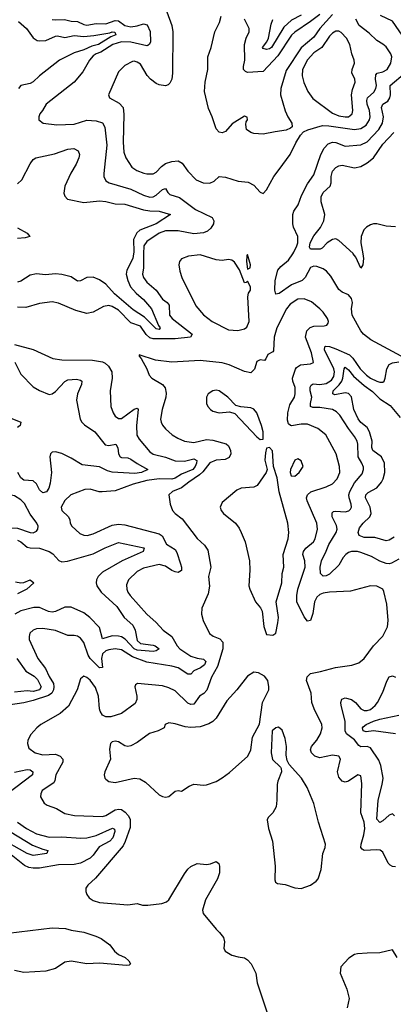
# Model space of a CAD drawing. Header units: inches. Extents: x 1552611 to 1694776, y 811966 to 917215.
# Tile 440 of 549: x 1651404 to 1653775, y 885233 to 891487. Entities that reach past the tile are written whole.
import ezdxf

# ---------------------------------------------------------------- set-up
doc = ezdxf.new("R2010")
doc.units = ezdxf.units.IN
doc.header["$MEASUREMENT"] = 0
doc.layers.add('B6858', color=7, linetype='Continuous')
doc.layers.add('B6859', color=7, linetype='Continuous')

msp = doc.modelspace()

# ---------------------------------------------------------------- linework, layer by layer
at = {"layer": 'B6858', "color": 5}
for points, elevation in [([(1652190.4, 890000), (1652190.1, 889910), (1652183.9, 889870), (1652188.7, 889850), (1652210, 889820.2), (1652269.3, 889769.3), (1652310, 889712.7), (1652339.7, 889690), (1652353.3, 889673.3), (1652354.4, 889610), (1652372.4, 889590), (1652498.9, 889490), (1652487.3, 889470), (1652390, 889460.2), (1652250, 889460.4), (1652230, 889465.7), (1652207.2, 889487.2), (1652170, 889539.3), (1652110, 889561.2), (1652030, 889641.9), (1651990, 889666), (1651970, 889671.5), (1651935.3, 889664.7), (1651871, 889629), (1651830, 889621.4), (1651760, 889640), (1651650, 889687.2), (1651610, 889695.3), (1651530, 889685.1), (1651441.5, 889658.5), (1651390, 889660.4)], 940), ([(1652126.2, 890000), (1652121.3, 889970), (1652084.4, 889895.6), (1652080.1, 889870), (1652089.1, 889830), (1652107.9, 889790), (1652143.3, 889750), (1652189.1, 889710), (1652239.9, 889650), (1652284.3, 889544.3), (1652296.3, 889530), (1652290, 889518.3), (1652270, 889523.8), (1652196.7, 889596.7), (1652124, 889644), (1652006.1, 889746.1), (1651950, 889808), (1651910, 889833.9), (1651870, 889851.1), (1651830, 889849.3), (1651790, 889827.2), (1651770, 889825.8), (1651730, 889852.9), (1651670, 889868.5), (1651630, 889872.2), (1651566.3, 889866.3), (1651510, 889872.2), (1651470, 889863.5), (1651410, 889825.8), (1651390, 889819.8)], 920), ([(1653825.2, 889350), (1653633.5, 889453.5), (1653586.6, 889490), (1653569.8, 889510), (1653515, 889610), (1653509.7, 889650), (1653515.8, 889690), (1653510, 889716), (1653490, 889738.4), (1653450, 889756.9), (1653430, 889773.3), (1653378.5, 889858.5), (1653351.6, 889890), (1653330, 889904.7), (1653290, 889919.5), (1653270, 889921.5), (1653250, 889913.5), (1653215.3, 889850), (1653196.5, 889830), (1653130, 889803.8), (1653050, 889747.9), (1653030, 889744.2), (1653023.2, 889770), (1653025.6, 889830), (1653043.3, 889896.7), (1653061.2, 889918.8), (1653110, 889959.2), (1653137.1, 890000)], 940), ([(1653581.4, 890000), (1653586.5, 889970), (1653582.6, 889930), (1653570, 889909.7), (1653537.6, 889977.6), (1653521.5, 890000)], 920), ([(1653790, 886106.8), (1653770, 886108.9), (1653756.4, 886116.4), (1653743, 886130), (1653710, 886199.1), (1653691.9, 886211.9), (1653670, 886214.9), (1653590, 886209.9), (1653577.7, 886217.7), (1653569.9, 886230), (1653571.7, 886250), (1653588.9, 886310), (1653594.2, 886350), (1653589.9, 886390), (1653569.9, 886450), (1653575.1, 886635.1), (1653570, 886684), (1653550, 886689.6), (1653490, 886649.7), (1653470, 886644), (1653450, 886651.2), (1653430, 886676.2), (1653421.2, 886710), (1653441.1, 886790), (1653429.7, 886809.7), (1653390, 886816.5), (1653310, 886798), (1653277.4, 886810), (1653256.1, 886830), (1653249.8, 886850), (1653256.8, 886870), (1653290, 886910.3), (1653314.2, 886950), (1653323.8, 886990), (1653321.4, 887010), (1653272.2, 887110), (1653258.2, 887150), (1653253.3, 887210), (1653223.5, 887290), (1653227.7, 887312.3), (1653250, 887335.2), (1653313.7, 887346.3), (1653407.7, 887372.3), (1653512.2, 887387.7), (1653557.4, 887402.6), (1653590, 887430.3), (1653649.9, 887510.1), (1653708, 887572), (1653738.2, 887630), (1653743.4, 887670), (1653735.1, 887775.1), (1653715.7, 887855.7), (1653709.7, 887870), (1653670, 887889.8), (1653630, 887891.6), (1653503.3, 887856.6), (1653370, 887851.5), (1653330, 887844.6), (1653310, 887836.2), (1653290, 887819.4), (1653275.1, 887790), (1653264.4, 887715.6), (1653250.1, 887669.9), (1653230, 887665.6), (1653210, 887693.6), (1653162.1, 887790), (1653162.1, 887830), (1653169.1, 887870), (1653215.3, 888010), (1653213, 888050), (1653200.5, 888090), (1653204.3, 888110), (1653219.8, 888130), (1653268.9, 888171.1), (1653279.1, 888190), (1653293.6, 888250), (1653290.6, 888290), (1653228.5, 888430), (1653224.3, 888450), (1653229.9, 888470), (1653251.5, 888488.5), (1653350, 888519.3), (1653390, 888538.2), (1653419.8, 888570), (1653436.3, 888610), (1653433.7, 888650), (1653413.6, 888730), (1653347.4, 888850), (1653295.4, 888890), (1653230, 888916.9), (1653190, 888918.2), (1653130, 888907.7), (1653122.4, 888910), (1653110, 888919.1), (1653103.7, 888943.7), (1653106.7, 888990), (1653119.5, 889040.5), (1653147.3, 889090), (1653152.8, 889110), (1653152.4, 889150), (1653138.5, 889190), (1653136.5, 889210), (1653153.7, 889266.3), (1653161.8, 889278.2), (1653185.4, 889294.6), (1653250, 889301.8), (1653269.6, 889310.3), (1653256.1, 889370), (1653218.5, 889470), (1653227, 889510), (1653248.2, 889531.8), (1653270, 889541.2), (1653337.5, 889542.5), (1653352.7, 889547.3), (1653361.2, 889558.8), (1653364.2, 889570), (1653357.6, 889590), (1653330, 889629.7), (1653310, 889649.8), (1653255.2, 889695.2), (1653210, 889714.7), (1653170, 889711), (1653120.2, 889679.8), (1653096.4, 889650), (1653035, 889530), (1653019.8, 889470), (1653015.6, 889384.4), (1653010, 889377.2), (1652978.8, 889361.2), (1652966.8, 889333.2), (1652956.8, 889323.2), (1652930, 889326.6), (1652910, 889316), (1652893.2, 889266.8), (1652870, 889244.7), (1652830, 889252.9), (1652734.3, 889294.3), (1652688.3, 889308.3), (1652550, 889322.4), (1652370, 889311.9), (1652265.1, 889325.1), (1652162, 889358), (1652162, 889350), (1652175.3, 889335.3), (1652210.4, 889270.3), (1652226.4, 889230), (1652241.6, 889210), (1652309.4, 889169.4), (1652327.6, 889147.6), (1652334, 889114), (1652332.1, 889090), (1652309.1, 889010), (1652298.3, 888950), (1652300.9, 888930), (1652310, 888910.6), (1652330, 888888.7), (1652372.4, 888850), (1652408, 888828), (1652450, 888810.2), (1652510, 888800.9), (1652590, 888819.8), (1652630, 888816.2), (1652713.7, 888793.7), (1652730, 888779.6), (1652742.5, 888750), (1652743.8, 888730), (1652733.4, 888706.6), (1652707.1, 888692.9), (1652650, 888688.8), (1652610, 888671.9), (1652565.7, 888614.3), (1652544.7, 888595.3), (1652476.5, 888550), (1652430, 888512.5), (1652373.4, 888490), (1652350.4, 888470), (1652359.6, 888410), (1652373.8, 888370), (1652390, 888350.3), (1652436, 888316), (1652530, 888192), (1652577.4, 888150), (1652597.3, 888117.3), (1652616.5, 888010), (1652602.8, 887950), (1652609, 887889), (1652599.6, 887840.4), (1652560.4, 887750), (1652558.4, 887710), (1652568.5, 887670), (1652608.6, 887588.6), (1652631, 887571), (1652673.9, 887553.9), (1652692.9, 887532.9), (1652694.2, 887490), (1652660.4, 887379.6), (1652622.1, 887310), (1652591.7, 887228.3), (1652572.5, 887207.5), (1652545.3, 887190), (1652510, 887139.1), (1652490, 887137.4), (1652470, 887146), (1652390, 887224.6), (1652350, 887242.9), (1652310, 887254.8), (1652150.4, 887269.7), (1652138, 887262), (1652134, 887250), (1652147.9, 887190), (1652147.6, 887170), (1652136.7, 887143.3), (1652050, 887081), (1651981.1, 887058.9), (1651950, 887059.3), (1651928.8, 887068.8), (1651914.1, 887094.1), (1651909.3, 887110), (1651903.8, 887190), (1651885.6, 887245.6), (1651850, 887290.9), (1651830, 887308.3), (1651810, 887317.6), (1651790, 887299.3), (1651768.4, 887230), (1651713.4, 887126.6), (1651660.9, 887079.1), (1651538, 887010), (1651512.7, 886990), (1651473.4, 886946.6), (1651456, 886910), (1651453.4, 886890), (1651460.9, 886860.9), (1651502.4, 886830), (1651550, 886818.4), (1651630, 886821.5), (1651659.6, 886810), (1651677.4, 886790), (1651678.4, 886770), (1651632.1, 886690), (1651626.1, 886653.9), (1651619.3, 886640.7), (1651546.7, 886590), (1651537.1, 886570), (1651535.5, 886550), (1651559.1, 886510), (1651578.3, 886498.3), (1651637.1, 886477.1), (1651690, 886445.2), (1651752.1, 886432.1), (1651930, 886426.3), (1651950, 886432.3), (1652010, 886468.8), (1652033.3, 886473.2), (1652050, 886469.4), (1652074.1, 886454.1), (1652092.9, 886432.9), (1652104.5, 886410), (1652104.1, 886355.9), (1652073.6, 886266.4), (1652060.1, 886239.9), (1651885, 886035), (1651836.4, 885990), (1651823.1, 885970), (1651823.1, 885950), (1651830.3, 885930), (1651845.3, 885910), (1651870, 885891.8), (1651910, 885879.3), (1652090, 885864.5), (1652150, 885873), (1652182.5, 885862.5), (1652218, 885862), (1652306.3, 885873.7), (1652335.1, 885884.9), (1652350, 885896), (1652450, 886060.7), (1652470, 886090.6), (1652490, 886107.3), (1652530, 886127.3), (1652590, 886122), (1652614, 886126), (1652650, 886141), (1652667.3, 886127.3), (1652672.7, 886110), (1652672.1, 886067.9), (1652659.3, 886030), (1652582.6, 885897.4), (1652564.4, 885830), (1652567.3, 885810), (1652650.2, 885710.2), (1652672.7, 885690), (1652696.7, 885656.7), (1652703.1, 885630), (1652698.9, 885590), (1652707.4, 885570), (1652750, 885545.2), (1652790, 885533.7), (1652830, 885528.8), (1652850, 885516.5), (1652872.8, 885490), (1652903, 885430), (1652910.4, 885370), (1653010.3, 885070)], 960), ([(1651370, 889424.6), (1651490, 889391.4), (1651614, 889334), (1651670, 889326), (1651865.2, 889325.2), (1651930, 889313.4), (1651945.5, 889305.5), (1651967.3, 889287.3), (1651987.7, 889250), (1651990.2, 889210), (1651978.7, 889130), (1651981.1, 889030), (1651996.5, 888990), (1652010, 888968.7), (1652030, 888953.4), (1652050, 888953.6), (1652130, 889013.8), (1652150, 889018.9), (1652156.5, 889010), (1652144.5, 888910), (1652148, 888848), (1652161.7, 888821.7), (1652230, 888742.9), (1652250, 888728.2), (1652330, 888709.1), (1652390, 888684), (1652450, 888683), (1652510, 888697.4), (1652527.2, 888687.2), (1652525.9, 888670), (1652517.6, 888650), (1652501.8, 888630), (1652430, 888599.6), (1652390, 888574.2), (1652370, 888568.9), (1652290, 888571.2), (1652210, 888559.6), (1652123.3, 888536.7), (1652010, 888494.4), (1651928, 888488), (1651909, 888489), (1651850, 888505.7), (1651817.5, 888502.5), (1651728.4, 888470), (1651690, 888433), (1651666.7, 888390), (1651670.4, 888370), (1651712.7, 888330), (1651721.6, 888310), (1651723.1, 888290), (1651734, 888270), (1651784.4, 888224.4), (1651810, 888212.2), (1651831.2, 888211.2), (1651870, 888220.5), (1651990, 888275.5), (1652030, 888281.7), (1652070, 888279.1), (1652290, 888222), (1652307.7, 888207.7), (1652336.6, 888156.6), (1652390, 888122.2), (1652401.9, 888101.9), (1652424.6, 888030), (1652430.2, 888009.8), (1652430, 887987.6), (1652410, 887976.5), (1652390, 887979.3), (1652370, 887987.9), (1652330, 888016), (1652290, 888027.2), (1652190, 888002.4), (1652150, 887981.4), (1652093.8, 887930), (1652082.2, 887897.8), (1652083.2, 887870), (1652090.2, 887850), (1652105.5, 887830), (1652210, 887710.2), (1652270, 887657.6), (1652314.4, 887610), (1652368.5, 887568.5), (1652402.4, 887510), (1652419.3, 887490), (1652490, 887445.2), (1652530, 887431.3), (1652570, 887426), (1652584.5, 887410), (1652577.8, 887390), (1652550.9, 887370), (1652510, 887350.4), (1652490, 887330.6), (1652470, 887329.8), (1652410, 887370.6), (1652370, 887381), (1652210, 887405.8), (1652120.2, 887440.2), (1652050, 887483.6), (1652010, 887491.6), (1651970, 887485.2), (1651950, 887477.4), (1651930, 887458.8), (1651923.1, 887430), (1651928.2, 887371.8), (1651910, 887370.9), (1651850, 887430), (1651837.3, 887450), (1651810, 887531.1), (1651790, 887557.6), (1651770, 887570.8), (1651750, 887576.1), (1651710, 887576), (1651630, 887607.8), (1651550, 887619.4), (1651510, 887617.6), (1651488.2, 887610), (1651468.7, 887590), (1651462.6, 887570), (1651464.2, 887550), (1651519.7, 887430), (1651566.8, 887366.8), (1651590, 887315.5), (1651617.1, 887270), (1651620.5, 887250), (1651617.7, 887230), (1651607, 887210), (1651586.4, 887193.6), (1651490, 887162.9), (1651430, 887147.1), (1651330, 887132.7)], 940), ([(1653810, 888060.9), (1653765, 888035), (1653750, 888030.6), (1653730, 888032.5), (1653690, 888046.9), (1653637.4, 888077.4), (1653570, 888103.4), (1653548.8, 888108.8), (1653510, 888108.8), (1653490, 888103), (1653474, 888090), (1653456.3, 888070), (1653430, 888022.6), (1653370, 887965.2), (1653350, 887954), (1653330, 887952.1), (1653314, 887970), (1653311.2, 888010), (1653319, 888050), (1653350, 888110.2), (1653366.5, 888153.5), (1653411.8, 888230), (1653418.2, 888250), (1653415.1, 888275.1), (1653388.4, 888330), (1653386.3, 888353.7), (1653396.8, 888363.2), (1653410, 888365), (1653470, 888360.3), (1653492.6, 888367.4), (1653502.7, 888377.3), (1653509.8, 888390.2), (1653507.9, 888410), (1653494.4, 888450), (1653493.3, 888470), (1653498.7, 888490), (1653530, 888545), (1653577.1, 888602.9), (1653585.6, 888630), (1653585.3, 888645.3), (1653576.5, 888670), (1653553.1, 888710), (1653550.5, 888790), (1653545.8, 888810), (1653530, 888839.7), (1653490.3, 888890.3), (1653435.4, 888975.4), (1653415.6, 888995.6), (1653390.4, 889010.4), (1653310, 889023.1), (1653264.5, 889024.5), (1653250.7, 889030.7), (1653249.3, 889050), (1653257.8, 889090), (1653247.6, 889130), (1653247.4, 889152.6), (1653253.4, 889166.6), (1653267, 889173), (1653310, 889168.9), (1653350, 889177.2), (1653382.4, 889197.6), (1653398.6, 889221.4), (1653401.9, 889250), (1653397.2, 889270), (1653337.8, 889390), (1653340.4, 889410), (1653345.9, 889414.1), (1653370, 889411.3), (1653410, 889397.2), (1653497.9, 889357.9), (1653517.6, 889337.6), (1653564.8, 889270), (1653604.3, 889230), (1653630.3, 889210), (1653670, 889190.2), (1653690, 889185.4), (1653710, 889185.5), (1653716.9, 889190), (1653724.7, 889210), (1653733.5, 889270), (1653750, 889296.5), (1653770, 889306.9), (1653810, 889313.4)], 940), ([(1651372.5, 889312.5), (1651410, 889236.2), (1651490, 889154.5), (1651530, 889131.6), (1651590, 889106.2), (1651610, 889110.2), (1651630, 889125.2), (1651690, 889188.1), (1651710, 889198.6), (1651763.4, 889203.4), (1651790, 889196.9), (1651797.8, 889190), (1651796.8, 889170), (1651770.1, 889110), (1651764.8, 889070), (1651788, 888950), (1651798.4, 888930), (1651814.3, 888914.3), (1651881.1, 888870), (1651946.7, 888786.7), (1651970, 888781.7), (1652013.4, 888790), (1652027, 888767), (1652031.8, 888730), (1652041.8, 888710), (1652050, 888705.7), (1652090, 888703.1), (1652110, 888695.7), (1652148.5, 888668.5), (1652217.4, 888630), (1652176.4, 888610), (1652134.5, 888605.5), (1651990, 888613), (1651961, 888621), (1651910, 888646.6), (1651799.8, 888659.8), (1651730, 888702.1), (1651670, 888730.6), (1651630, 888741.9), (1651610, 888740.4), (1651599.6, 888730), (1651594.3, 888710), (1651605.1, 888610), (1651597.8, 888542.2), (1651588.2, 888511.8), (1651573, 888487), (1651550, 888482.3), (1651530, 888501.5), (1651510, 888539.3), (1651490, 888558.8), (1651430, 888562.9), (1651410, 888578), (1651392.5, 888610)], 920), ([(1653780.3, 888199.7), (1653750, 888181.6), (1653730, 888177.3), (1653658.7, 888198.7), (1653590, 888198.7), (1653559.6, 888210), (1653551.8, 888230), (1653560.6, 888259.4), (1653583.7, 888290), (1653627.1, 888330), (1653635.4, 888350), (1653627.6, 888390), (1653599.6, 888450), (1653601.9, 888470), (1653616.3, 888483.7), (1653670, 888514.5), (1653700.7, 888550), (1653711.3, 888570), (1653721.9, 888610), (1653719.6, 888670), (1653701.4, 888710), (1653644.6, 888750), (1653638.4, 888770), (1653642.1, 888810), (1653624.7, 888870), (1653610, 888897.4), (1653569, 888929), (1653552.5, 888952.5), (1653524.4, 889010), (1653510, 889091.4), (1653492, 889112), (1653470, 889116.7), (1653404.8, 889104.8), (1653391.2, 889110), (1653393.2, 889130), (1653432.3, 889167.7), (1653448.1, 889190), (1653456.1, 889210), (1653463.9, 889270), (1653470, 889279.7), (1653490, 889263.1), (1653523.2, 889223.2), (1653590, 889162.5), (1653644.3, 889124.3), (1653690, 889078.8), (1653755.5, 889035.5), (1653819.3, 888959.3)], 920), ([(1651354.3, 888954.3), (1651410.4, 888930), (1651406.5, 888910), (1651390, 888897.4)], 880), ([(1651390, 888180.1), (1651409.8, 888169.8), (1651450, 888137.3), (1651470, 888132.3), (1651530.1, 888130.1), (1651590, 888109.2), (1651614.1, 888094.1), (1651652.3, 888052.3), (1651670, 888043), (1651707.1, 888047), (1651870, 888093.5), (1651946.9, 888133.1), (1652030, 888166.7), (1652191.8, 888131.8), (1652194.6, 888130), (1652187.2, 888110), (1652053.8, 888050), (1651930, 887977.8), (1651901.6, 887950), (1651891.9, 887930), (1651888.9, 887910), (1651893.4, 887890), (1651920.8, 887850), (1652020.5, 887760.5), (1652066.4, 887690), (1652121.7, 887641.7), (1652136.6, 887610), (1652150, 887543.5), (1652170, 887525.4), (1652250, 887514.6), (1652263.6, 887510), (1652289.1, 887490), (1652270, 887478), (1652250, 887474.9), (1652150, 887482.7), (1652129.6, 887490), (1652072.8, 887552.8), (1652050, 887567.5), (1652030, 887571.8), (1651990, 887573.3), (1651930, 887554.2), (1651910, 887625.8), (1651849.4, 887689.4), (1651810, 887718.5), (1651730, 887756), (1651690, 887754.6), (1651631.2, 887728.8), (1651610, 887724.4), (1651587.4, 887727.4), (1651530, 887753.8), (1651494.2, 887754.2), (1651410, 887733.2), (1651371.9, 887710)], 920), ([(1651376.3, 887916.3), (1651410, 887910.7), (1651430, 887913), (1651470, 887929), (1651492.8, 887910), (1651449.1, 887870), (1651390, 887841)], 880), ([(1651386.4, 887430), (1651443.1, 887350), (1651496.4, 887316.4), (1651515.8, 887295.8), (1651540.5, 887250), (1651530, 887230), (1651490, 887220.2), (1651450, 887223.2), (1651370, 887215.5)], 920), ([(1653783.1, 886430), (1653770, 886443.8), (1653750, 886434.3), (1653710, 886398.3), (1653690, 886388), (1653670.8, 886410), (1653679.9, 886530), (1653705.4, 886630), (1653710.4, 886669.6), (1653696.2, 886750), (1653683.2, 886783.2), (1653630, 886862.8), (1653610, 886869.9), (1653570, 886869), (1653556.4, 886876.4), (1653530, 886912.4), (1653479.2, 886950), (1653470.9, 886970), (1653470.9, 887030.9), (1653444, 887130), (1653442.4, 887150), (1653448.6, 887171.4), (1653470, 887178.7), (1653510, 887168.7), (1653535.3, 887150), (1653570, 887110.3), (1653590, 887099.6), (1653610, 887098.5), (1653630, 887105.5), (1653660.5, 887130), (1653675.8, 887150), (1653710, 887216.3), (1653735.2, 887284.8), (1653750, 887312), (1653770, 887318.9), (1653790, 887310.3)], 940), ([(1653790, 886951.7), (1653650.1, 886969.9), (1653604.2, 886964.2), (1653584.5, 886970), (1653580.5, 886990), (1653585.1, 886994.9), (1653602.4, 887010), (1653648.9, 887031.1), (1653690, 887044.2), (1653809.9, 887070.1)], 920), ([(1651370, 886707.7), (1651450, 886724), (1651470, 886722.1), (1651486.5, 886710), (1651485.1, 886690), (1651325.9, 886570)], 940), ([(1651390.2, 886390), (1651446, 886350), (1651510, 886316.8), (1651590, 886293.6), (1651670, 886296.5), (1651792.6, 886287.4), (1651830, 886289.6), (1651890, 886304.6), (1651992.1, 886352.1), (1652005.6, 886345.6), (1652007.3, 886330), (1651995.3, 886290), (1651975.5, 886270), (1651907.5, 886232.5), (1651870, 886180.2), (1651850, 886160.4), (1651790, 886130.4), (1651750, 886120.7), (1651650, 886118.5), (1651530, 886096.7), (1651490, 886096.9), (1651462.5, 886102.5), (1651434.8, 886114.8), (1651350, 886183.3)], 940), ([(1651350, 886326.9), (1651484.7, 886244.7), (1651550, 886218.1), (1651583, 886210), (1651576.3, 886190), (1651490, 886177.7), (1651450, 886190.8), (1651270, 886293)], 920), ([(1651330, 885684), (1651610, 885718), (1651694.8, 885714.8), (1651730, 885703.8), (1651810.3, 885690.3), (1651886.6, 885666.6), (1651921, 885650), (1651976, 885610), (1652006, 885570), (1652031, 885550), (1652074, 885530), (1652095.5, 885510), (1652106.8, 885490), (1652098.8, 885481.2), (1652081.4, 885478.6), (1651910, 885495.3), (1651830, 885489.8), (1651730, 885506.3), (1651690, 885499.8), (1651630, 885461), (1651570, 885443.5), (1651430, 885435.8), (1651370, 885447.2)], 940), ([(1653799.7, 885530), (1653770, 885579), (1653690, 885559.6), (1653610, 885558.7), (1653547.3, 885552.7), (1653530, 885549.6), (1653493, 885527), (1653443, 885470), (1653438, 885430), (1653480.5, 885330), (1653496.3, 885270), (1653482.8, 885210)], 980)]:
    msp.add_lwpolyline(points, dxfattribs=dict(at, elevation=elevation))
for points, elevation in [([(1652550, 889993), (1652474.6, 889985.4), (1652431.2, 889968.8), (1652418, 889950), (1652414.3, 889930), (1652420.2, 889890), (1652432.4, 889850), (1652521.2, 889670), (1652570, 889611.6), (1652624.9, 889570), (1652730, 889517.8), (1652787.7, 889512.3), (1652830, 889524.4), (1652845.3, 889534.7), (1652860.5, 889570), (1652852.9, 889727.1), (1652855.3, 889750), (1652868, 889770), (1652868, 889790), (1652850, 889826), (1652842, 889818), (1652830, 889815.3), (1652798.9, 889898.9), (1652767.7, 889947.7), (1652750, 889959.8), (1652730, 889963.7), (1652690, 889957.9), (1652650, 889962.1)], 960), ([(1652850, 889995.3), (1652846, 889990), (1652844, 889950), (1652850, 889902), (1652866, 889910), (1652868, 889930)], 960), ([(1652650, 889132.8), (1652630, 889129.5), (1652600.5, 889110), (1652590.4, 889089.6), (1652590.4, 889050), (1652598.4, 889030), (1652615.5, 889010), (1652630, 888999.5), (1652669.6, 888990.4), (1652735.2, 888995.2), (1652770, 888985.5), (1652910, 888837.1), (1652930, 888820.7), (1652950, 888822), (1652949.7, 888870), (1652938.8, 888910), (1652910, 888989.6), (1652890, 889012.8), (1652870, 889022), (1652807.3, 889027.3), (1652776.6, 889036.6), (1652726, 889090), (1652670, 889129.5)], 980), ([(1652990, 888768.7), (1652970, 888766), (1652963.7, 888736.3), (1652960.9, 888690), (1652975.3, 888630), (1652969.1, 888610), (1652911.4, 888528.6), (1652890, 888518.3), (1652810, 888511), (1652781.6, 888498.4), (1652690, 888419.5), (1652675.8, 888390), (1652682, 888370), (1652697.1, 888350), (1652774, 888290), (1652797.3, 888257.3), (1652810.3, 888230), (1652834.9, 888170), (1652861.5, 888050), (1652864.5, 887990), (1652858.7, 887890), (1652864.2, 887870), (1652900.4, 887790), (1652931.7, 887751.7), (1652942.6, 887730), (1652952.8, 887632.8), (1652970, 887582), (1653010, 887578), (1653029, 887591), (1653043.3, 887656.7), (1653045.7, 887690), (1653031.9, 887790), (1653066.8, 887910), (1653070.7, 887970), (1653080.8, 888010), (1653076.5, 888090), (1653109, 888190), (1653113.2, 888230), (1653105.6, 888290), (1653050, 888488.7), (1653037.5, 888577.5), (1653015.8, 888650), (1653009.2, 888749.2)], 980), ([(1653170, 888697.2), (1653150, 888689.2), (1653123.7, 888630), (1653121.6, 888610), (1653127.3, 888590), (1653150, 888588.5), (1653178.4, 888610), (1653203.7, 888650), (1653190, 888684)], 980), ([(1651350, 888466.8), (1651330, 888461.3), (1651220.9, 888410), (1651201.1, 888390), (1651196.5, 888370), (1651221.2, 888310), (1651237.7, 888290), (1651268, 888270), (1651310, 888259), (1651390, 888256.9), (1651470, 888230.1), (1651490, 888228.6), (1651510, 888238.8), (1651519.4, 888250), (1651521.8, 888270), (1651513.2, 888290), (1651470, 888346.5), (1651434, 888414), (1651410, 888437.2), (1651370, 888463)], 940), ([(1652890, 887342), (1652850, 887317), (1652782.4, 887230), (1652718.9, 887161.1), (1652650.2, 887050), (1652630.2, 887030), (1652604.9, 887015.1), (1652550, 886995.3), (1652491, 886991), (1652454.7, 886994.7), (1652390, 887014.3), (1652350, 887020.9), (1652326.8, 887010), (1652321, 886990), (1652282.8, 886970), (1652226.8, 886953.2), (1652150, 886895.1), (1652110, 886874.8), (1652090, 886871.1), (1652070, 886875.1), (1652030, 886899.3), (1652010, 886904.8), (1651990, 886899.8), (1651980.7, 886890), (1651973.4, 886853.4), (1651979.3, 886790), (1651944.4, 886710), (1651940.4, 886690), (1651943.8, 886670), (1651950, 886662), (1651970, 886647.2), (1652010, 886642.3), (1652130, 886670.3), (1652165.2, 886665.2), (1652203.2, 886643.2), (1652290, 886564.4), (1652310, 886552.7), (1652330, 886547.7), (1652350, 886553.4), (1652390, 886586), (1652410, 886591), (1652430, 886587.7), (1652480.4, 886619.6), (1652508.9, 886631.1), (1652570, 886624.2), (1652590, 886626), (1652650, 886648.9), (1652690, 886671.6), (1652734.8, 886705.2), (1652851.9, 886808.1), (1652871.7, 886848.3), (1652882, 886930), (1652926.6, 887013.4), (1652945.6, 887150), (1652984.2, 887230), (1652986.3, 887250), (1652978, 887290), (1652957.2, 887317.2), (1652919.1, 887339.1)], 980), ([(1653046.4, 886993.6), (1653030, 886988.7), (1653006, 886970), (1652999.5, 886830), (1653008.6, 886788.6), (1653058.8, 886738.8), (1653064, 886730), (1653064.9, 886710), (1653041.6, 886650), (1653038.4, 886630), (1653037.1, 886530), (1653032.1, 886487.9), (1653010.8, 886450), (1652981.4, 886418.6), (1652975.3, 886404.7), (1652982.4, 886350), (1653009.1, 886269.1), (1653025.5, 886110), (1653022.8, 886022.8), (1653028.1, 886008.1), (1653041.3, 886001.3), (1653090, 885994), (1653150, 885972.2), (1653190, 885968.8), (1653250, 885990.4), (1653285.3, 886014.7), (1653299.5, 886030), (1653316.9, 886090), (1653327.3, 886190), (1653342.7, 886230), (1653345.2, 886250), (1653300.5, 886390), (1653270, 886509), (1653227.8, 886610), (1653193.3, 886670), (1653115.4, 886755.4), (1653101.1, 886781.1), (1653095.1, 886815.1), (1653097.6, 886870), (1653090, 886922), (1653070, 886975.3)], 980)]:
    msp.add_lwpolyline(points, close=True, dxfattribs=dict(at, elevation=elevation))
at = {"layer": 'B6859', "color": 5}
for points, elevation in [([(1652336.9, 891536.9), (1652369.2, 891450), (1652375.9, 891410), (1652373.3, 891146.7), (1652370.3, 891110), (1652356.2, 891083.8), (1652346.6, 891073.4), (1652330, 891067.6), (1652290, 891072.6), (1652270, 891081), (1652233.7, 891110), (1652213.3, 891133.3), (1652170, 891204.4), (1652150, 891218), (1652130, 891223.1), (1652119, 891221), (1652070, 891196.3), (1652030, 891154.7), (1651966.4, 891010), (1651973.4, 890990), (1652035.8, 890955.8), (1652060.3, 890930), (1652065.5, 890885.5), (1652061.1, 890710), (1652064.6, 890644.6), (1652076.5, 890610), (1652116, 890550), (1652148.2, 890530), (1652192.1, 890512.1), (1652210, 890507), (1652250, 890508.5), (1652270, 890517.5), (1652304.6, 890555.4), (1652330, 890573.9), (1652370, 890586.6), (1652410, 890589.4), (1652435.1, 890575.1), (1652470, 890525.3), (1652523.7, 890470), (1652568, 890450), (1652611.7, 890448.3), (1652637.7, 890462.3), (1652670, 890490.6), (1652710, 890486), (1652790, 890461.3), (1652855.1, 890455.1), (1652890, 890434.9), (1652930, 890390.6), (1652950, 890384), (1652970, 890406.8), (1653017.7, 890490), (1653050, 890536.4), (1653121.5, 890630), (1653156.2, 890703.8), (1653187.1, 890752.9), (1653206.3, 890773.7), (1653232.4, 890787.6), (1653325.5, 890814.5), (1653366.3, 890813.7), (1653530, 890790.1), (1653570, 890795.8), (1653603.5, 890816.5), (1653624.5, 890850), (1653629.4, 890870.6), (1653625.1, 890910), (1653609.9, 890950.1), (1653606.5, 890973.5), (1653611.9, 890990), (1653652.7, 891027.3), (1653664.7, 891050), (1653668, 891070), (1653662.5, 891110), (1653664.2, 891135.8), (1653673, 891147), (1653710, 891155.3), (1653735.8, 891170), (1653759, 891210), (1653766, 891250), (1653759.3, 891270), (1653730, 891313.5), (1653710, 891331.9), (1653670, 891354.6), (1653621.5, 891401.5), (1653559.8, 891450), (1653537, 891490)], 960), ([(1653390, 891520.4), (1653309.6, 891430), (1653270, 891376.8), (1653191.3, 891308.7), (1653095, 891165), (1653060.9, 891050), (1653059.8, 891010), (1653089, 890909), (1653106, 890870), (1653132.2, 890830), (1653133.5, 890806.5), (1653123.1, 890796.9), (1653095.3, 890784.7), (1653024.5, 890775.6), (1652950, 890759.1), (1652890, 890765.1), (1652870, 890771.1), (1652844.4, 890790), (1652838.7, 890821.3), (1652841.3, 890838.7), (1652849, 890850), (1652848.4, 890868.4), (1652830, 890873.2), (1652753.5, 890826.5), (1652710, 890777.2), (1652690, 890769.3), (1652670, 890773.2), (1652650, 890794), (1652625.7, 890870), (1652602, 890922), (1652577.5, 891030), (1652581.6, 891090), (1652598, 891170), (1652598, 891250), (1652618.2, 891310), (1652642.2, 891410), (1652671.5, 891468.5), (1652682.8, 891510)], 960), ([(1653310, 891520.7), (1653250, 891474.7), (1653150, 891408.1), (1653130, 891388.4), (1653042, 891258), (1652950, 891158.9), (1652850, 891152.2), (1652837.1, 891157.1), (1652824.6, 891170), (1652823.7, 891190), (1652833.2, 891230), (1652830.9, 891330), (1652841.2, 891370), (1652860.7, 891410), (1652860.7, 891430), (1652831.5, 891490)], 940), ([(1653190, 891515.4), (1653130, 891484.8), (1653080.3, 891439.7), (1653002.5, 891310), (1652990, 891301.2), (1652970, 891297.9), (1652950, 891303.1), (1652944.5, 891310), (1652973.5, 891346.5), (1652984.1, 891370), (1653000.5, 891459.5), (1653011.4, 891488.6)], 920), ([(1653854.6, 891354.6), (1653770, 891477.2), (1653693.2, 891513.2)], 940), ([(1651396.5, 891476.5), (1651446.3, 891430), (1651490, 891371.2), (1651515.1, 891355.1), (1651532, 891352), (1651570, 891355.7), (1651630, 891382), (1651643.7, 891383.7), (1651690, 891372.9), (1651750, 891386.3), (1651810, 891379.2), (1651874.4, 891385.6), (1651976.7, 891403.3), (1651990, 891410.1), (1652007.5, 891407.5), (1652013, 891390), (1651983, 891377), (1651904.6, 891330), (1651861.4, 891318.6), (1651810, 891295.2), (1651750, 891276.6), (1651655.4, 891230), (1651530.1, 891130), (1651490, 891091.6), (1651470, 891082.7), (1651410, 891068.9), (1651395.1, 891050)], 920), ([(1651610, 891488.8), (1651630, 891485.4), (1651687.7, 891487.7), (1651730, 891477.4), (1651770, 891474.5), (1651810, 891456.8), (1651830, 891453.1), (1651890, 891463.7), (1651950, 891460.2), (1652010, 891482.8), (1652030, 891479.6), (1652070, 891449.7), (1652110, 891442.5), (1652150, 891447.3), (1652190, 891461.5), (1652213.3, 891453.3), (1652231.5, 891411.5), (1652233.5, 891346.5), (1652228.2, 891331.8), (1652216.8, 891323.2), (1652210, 891320.5), (1652110, 891344.7), (1652050, 891346.4), (1651995.5, 891330), (1651918.6, 891281.4), (1651888, 891270), (1651870, 891257), (1651846.7, 891230), (1651804.1, 891155.9), (1651748.9, 891090), (1651570.6, 890950), (1651548.8, 890911.2), (1651530.7, 890890), (1651524.9, 890870), (1651526, 890850), (1651552, 890830), (1651638.5, 890818.5), (1651750, 890824), (1651830, 890848.6), (1651890, 890845.2), (1651930, 890832.4), (1651945.1, 890805.1), (1651957.7, 890690), (1651937.6, 890510), (1651937.5, 890490), (1651950, 890464.4), (1651971.4, 890451.4), (1652109.7, 890409.7), (1652190, 890371.7), (1652230, 890359.8), (1652250, 890362.3), (1652270, 890372.5), (1652310, 890409.2), (1652330, 890414.9), (1652344.1, 890390), (1652357.2, 890377.2), (1652417.1, 890357.1), (1652520.7, 890280.7), (1652625.3, 890230), (1652636.5, 890210), (1652633.4, 890190), (1652616.3, 890163.7), (1652595.6, 890144.4), (1652570, 890132.3), (1652510, 890127.7), (1652410, 890144.9), (1652330, 890146.3), (1652289.2, 890130.8), (1652210, 890077.6), (1652190.6, 890050), (1652190.4, 890000)], 940), ([(1653137.1, 890000), (1653143.7, 890010), (1653163.8, 890050), (1653169.9, 890070), (1653170, 890109), (1653141.5, 890170), (1653137.6, 890190), (1653137.7, 890250), (1653144, 890270), (1653171.1, 890310), (1653192.5, 890370), (1653230, 890445.3), (1653270, 890502), (1653315, 890630), (1653337, 890670), (1653362.1, 890697.9), (1653390, 890708.9), (1653410, 890706.4), (1653470, 890683.2), (1653570, 890692.2), (1653610, 890712), (1653682.8, 890790), (1653706.9, 890830), (1653714.3, 890870), (1653700.2, 890930), (1653709.9, 890950), (1653739.8, 890970), (1653752.7, 890990), (1653756.9, 891010), (1653756.1, 891070), (1653850.8, 891149.2)], 940), ([(1653521.5, 890000), (1653520.9, 890000.9), (1653430, 890084.3), (1653410, 890094.3), (1653390, 890090.4), (1653354.8, 890070), (1653323.3, 890036.6), (1653310.6, 890029.4), (1653249.3, 890029.3), (1653242.6, 890042.6), (1653248.1, 890070), (1653270, 890113.6), (1653313.8, 890166.2), (1653333.8, 890210), (1653339.9, 890250), (1653317.6, 890330), (1653317.3, 890362.7), (1653330, 890390.1), (1653374.9, 890430), (1653380.8, 890450), (1653380.8, 890490), (1653390, 890524.2), (1653410, 890548), (1653430, 890559.3), (1653450, 890561.9), (1653530, 890546.7), (1653570, 890555.3), (1653610, 890577.3), (1653650, 890610.1), (1653710, 890696.5), (1653778, 890770)], 920), ([(1651390, 890444.8), (1651417.3, 890470), (1651470, 890570.5), (1651490, 890598.4), (1651506.6, 890610), (1651624.9, 890635.1), (1651710, 890664.5), (1651747.9, 890667.9), (1651774.4, 890654.4), (1651782.3, 890630), (1651779.1, 890610), (1651762.2, 890570), (1651727.8, 890512.2), (1651690.8, 890430), (1651684.5, 890384.5), (1651690, 890366.7), (1651707.6, 890347.6), (1651810, 890325.3), (1651910, 890336.1), (1651950, 890331.8), (1652010, 890316.6), (1652070, 890315.6), (1652190, 890279.3), (1652230, 890273.1), (1652290, 890271.6), (1652360.5, 890250), (1652269.5, 890190), (1652166.3, 890150), (1652146.2, 890133.9), (1652126, 890090), (1652127.9, 890010), (1652126.2, 890000)], 920), ([(1653790, 890171.8), (1653730, 890174.8), (1653670, 890189.8), (1653650, 890189.8), (1653630, 890183.2), (1653606.3, 890170), (1653588.3, 890151.8), (1653572.1, 890110), (1653569.5, 890070), (1653581.4, 890000)], 920), ([(1651390, 890165.4), (1651451.6, 890130), (1651467.7, 890110), (1651438.9, 890101.1), (1651390, 890096.5)], 880)]:
    msp.add_lwpolyline(points, dxfattribs=dict(at, elevation=elevation))
at = {"layer": 'B6859', "color": 5, "elevation": 980}
msp.add_lwpolyline([(1653430, 891413.5), (1653410, 891413), (1653390, 891402.2), (1653370, 891382.9), (1653321.7, 891310), (1653270, 891276.4), (1653230, 891231.8), (1653199.3, 891170), (1653196, 891130), (1653207.5, 891087.5), (1653233.6, 891030), (1653265.5, 890985.5), (1653390, 890892.3), (1653430, 890876.1), (1653470, 890868.9), (1653490, 890870.9), (1653501.8, 890878.2), (1653513.4, 890890), (1653519.2, 890910), (1653509.4, 891010.6), (1653515.6, 891044.4), (1653533.8, 891090), (1653531, 891110), (1653512.7, 891150), (1653515, 891170), (1653529.8, 891210), (1653528, 891230), (1653511.6, 891270), (1653499.4, 891330), (1653478.6, 891370), (1653445.4, 891405.4)], close=True, dxfattribs=at)

doc.saveas('drawing.dxf')
